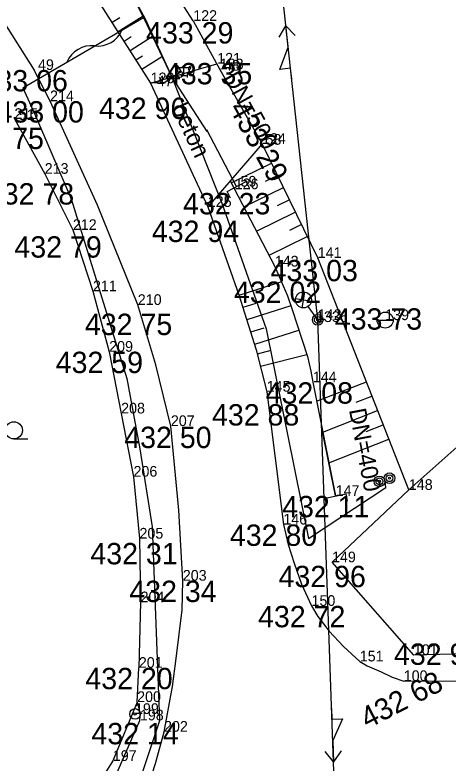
# Model space of a CAD drawing. Extents: x -559180 to -551373, y -1076947 to -1072071.
# Drawn here: x -553994.27 to -553973.98, y -1073833.32 to -1073798.29 of the extents above; entities that cross this region are included whole.
import ezdxf

# ---------------------------------------------------------------- set-up
doc = ezdxf.new("R2010")
doc.units = 0
for name, color, linetype in [('12_PLOTY', 7, 'Continuous'), ('13_PLOTY', 7, 'Continuous'), ('17_KOMUNIKACE', 7, 'Continuous'), ('18_POLOHOPIS', 7, 'Continuous'), ('1_VODA_ZN', 7, 'Continuous'), ('20_EL_ZN', 7, 'Continuous'), ('26_SRAFY', 7, 'Continuous'), ('27_HRANA_PATA', 7, 'Continuous'), ('30_SDEL_ZN', 7, 'Continuous'), ('33', 7, 'Continuous'), ('3_BODY', 7, 'Continuous'), ('40_KANAL_ZN', 7, 'Continuous'), ('45_ZN_KULTURY', 7, 'Continuous'), ('49_POPIS_KANAL', 7, 'Continuous'), ('52_POPIS_UCELOVY', 7, 'Continuous'), ('6_VYSKY', 7, 'Continuous'), ('NNnadzemní', 7, 'Continuous')]:
    doc.layers.add(name, color=color, linetype=linetype)

# ---------------------------------------------------------------- blocks, each defined once
blk = doc.blocks.new('ST')
at = {"layer": '1_VODA_ZN'}
blk.add_line((-0.375, 0), (0.375, 0), dxfattribs=at)
blk.add_circle((0, 0), 0.375, dxfattribs=at)
blk = doc.blocks.new('SLB')
at = {"layer": '20_EL_ZN'}
for radius in [0.25, 0.158, 0.05]:
    blk.add_circle((0, 0), radius, dxfattribs=at)
blk = doc.blocks.new('JS400')
at = {"layer": '49_POPIS_KANAL'}
blk.add_text('DN=400', height=0.8, rotation=0, dxfattribs=at).set_placement((0.698, -0.047))
blk = doc.blocks.new('ME')
at = {"layer": '33'}
for radius in [0.25, 0.05]:
    blk.add_circle((0, 0), radius, dxfattribs=at)
blk = doc.blocks.new('VYUST')
at = {"layer": '40_KANAL_ZN'}
for p, q in [((-0.35, 0.5), (0, 0.5)), ((0, 0.5), (0, -0.5)), ((0, 0), (3, 0.001)), ((-0.35, -0.5), (0, -0.5))]:
    blk.add_line(p, q, dxfattribs=at)
blk = doc.blocks.new('LAO')
at = {"layer": '20_EL_ZN'}
for p, q in [((-0.265, 1.415), (0.265, 0.885)), ((-0.265, 0.885), (0.265, 1.415)), ((0, 0), (0, 0.775))]:
    blk.add_line(p, q, dxfattribs=at)
blk.add_circle((0, 1.15), 0.375, dxfattribs=at)
blk = doc.blocks.new('ZAHRAD')
at = {"layer": '45_ZN_KULTURY'}
blk.add_line((0, 0), (0.65, 0.003), dxfattribs=at)
blk.add_circle((0, 0.403), 0.403, dxfattribs=at)
blk = doc.blocks.new('JS500')
at = {"layer": '49_POPIS_KANAL'}
blk.add_text('DN=500', height=0.8, rotation=0, dxfattribs=at).set_placement((0.703, -0.049))
blk = doc.blocks.new('POINT_DISPLAY')
blk.add_line((0, 0), (0, 0))
blk = doc.blocks.new('ELNN')
at = {"layer": '20_EL_ZN'}
for p, q in [((0.5, 0), (0.5, 0.5)), ((0.5, 0.5), (1.5, 0)), ((0, 0), (0.5, 0)), ((1.5, 0), (2.5, 0))]:
    blk.add_line(p, q, dxfattribs=at)
blk.add_lwpolyline([(2, 0.375), (2.5, 0), (2, -0.375)], dxfattribs=at)
blk = doc.blocks.new('SDEP')
at = {"layer": '30_SDEL_ZN'}
for centre, radius, start, end in [((0.75, -1.001), 1.251, 53.1529, 126.8469), ((2.25, 1), 1.25, 233.13, 306.8698)]:
    blk.add_arc(centre, radius, start, end, dxfattribs=at)

msp = doc.modelspace()

# ---------------------------------------------------------------- linework, layer by layer
at = {"layer": '12_PLOTY'}
for p, q in [((-553985.92, -1073798.57), (-553994.16, -1073785.87)), ((-553985.92, -1073798.57), (-553984.68, -1073800.84)), ((-553984.68, -1073800.84), (-553982.7, -1073804.33)), ((-553994.3, -1073803.16), (-553992.88, -1073805.73)), ((-553980.09, -1073809.67), (-553982.7, -1073804.33)), ((-553992.88, -1073805.73), (-553991.56, -1073808.36)), ((-553991.56, -1073808.36), (-553990.62, -1073811.23)), ((-553975.82, -1073820.53), (-553980.09, -1073809.67)), ((-553990.62, -1073811.23), (-553989.86, -1073814.06)), ((-553989.86, -1073814.06), (-553989.3, -1073816.95)), ((-553975.82, -1073820.53), (-553969, -1073814.44)), ((-553989.3, -1073816.95), (-553988.72, -1073819.91)), ((-553988.72, -1073819.91), (-553988.44, -1073822.81)), ((-553979.42, -1073823.92), (-553975.82, -1073820.53)), ((-553988.44, -1073822.81), (-553988.39, -1073825.79)), ((-553975.59, -1073828.26), (-553979.42, -1073823.92)), ((-553988.39, -1073825.79), (-553988.47, -1073828.86)), ((-553962.58, -1073827.94), (-553975.59, -1073828.26)), ((-553988.55, -1073830.46), (-553988.47, -1073828.86)), ((-553988.55, -1073830.46), (-553989.69, -1073833.22)), ((-553989.69, -1073833.22), (-553991.32, -1073835.74))]:
    msp.add_line(p, q, dxfattribs=at)
at = {"layer": '13_PLOTY'}
for p, q in [((-553988.78, -1073797.37), (-553988.251, -1073798.408)), ((-553993.91, -1073801.7), (-553988.251, -1073798.408)), ((-553993.91, -1073801.7), (-553993.366, -1073802.904)), ((-553993.366, -1073802.904), (-553991.64, -1073806.9)), ((-553991.64, -1073806.9), (-553989.04, -1073815.32)), ((-553989.04, -1073815.32), (-553988.43, -1073818.6)), ((-553988.43, -1073818.6), (-553987.85, -1073822.26)), ((-553987.85, -1073822.26), (-553987.51, -1073831.34)), ((-553987.51, -1073831.34), (-553989.89, -1073838.48))]:
    msp.add_line(p, q, dxfattribs=at)
at = {"layer": '17_KOMUNIKACE'}
for p, q in [((-553997.01, -1073795.15), (-553993.38, -1073800.87)), ((-553991.37, -1073796.03), (-553987.92, -1073801.49)), ((-553992.63, -1073802.33), (-553993.38, -1073800.87)), ((-553987.92, -1073801.49), (-553985.24, -1073807.28)), ((-553982.48, -1073815.93), (-553981.7, -1073822.15))]:
    msp.add_line(p, q, dxfattribs=at)
for points in [[(-553988.52, -1073811.87), (-553990.413, -1073807.203), (-553992.63, -1073802.33)], [(-553985.24, -1073807.28), (-553983.783, -1073811.403), (-553982.974, -1073813.968), (-553982.48, -1073815.93)], [(-553986.97, -1073817.54), (-553987.679, -1073814.677), (-553988.52, -1073811.87)], [(-553986.41, -1073824.78), (-553986.599, -1073821.472), (-553986.97, -1073817.54)], [(-553981.7, -1073822.15), (-553981.472, -1073823.087), (-553981.193, -1073823.966), (-553980.845, -1073824.942), (-553980.38, -1073825.96)], [(-553987.29, -1073831.85), (-553986.886, -1073829.739), (-553986.718, -1073828.428), (-553986.44, -1073826.141), (-553986.41, -1073824.78)], [(-553980.38, -1073825.96), (-553980.079, -1073826.462), (-553979.55, -1073827.146), (-553978.881, -1073827.856), (-553978.12, -1073828.56)], [(-553978.12, -1073828.56), (-553977.78, -1073828.762), (-553977.111, -1073829.055), (-553976.596, -1073829.292), (-553976.06, -1073829.48)], [(-553976.06, -1073829.48), (-553973.298, -1073829.468), (-553970.567, -1073829.385), (-553967.475, -1073829.245), (-553964.89, -1073829.05)], [(-553989.31, -1073837.74), (-553988.167, -1073834.842), (-553987.694, -1073833.336), (-553987.29, -1073831.85)]]:
    msp.add_lwpolyline(points, dxfattribs=at)
at = {"layer": '18_POLOHOPIS'}
for p, q in [((-553988.251, -1073798.408), (-553986.91, -1073801.23)), ((-553987.92, -1073801.49), (-553984.824, -1073800.577)), ((-553986.91, -1073801.23), (-553984.58, -1073807.11)), ((-553982.7, -1073804.33), (-553985.24, -1073807.28)), ((-553984.58, -1073807.11), (-553982.5, -1073812.99)), ((-553982.5, -1073812.99), (-553980.52, -1073822.8)), ((-553976.897, -1073820.414), (-553976.938, -1073820.126)), ((-553980.52, -1073822.8), (-553976.897, -1073820.414))]:
    msp.add_line(p, q, dxfattribs=at)
at = {"layer": '26_SRAFY'}
for p, q in [((-553989.363, -1073798.428), (-553989.715, -1073798.65)), ((-553988.307, -1073798.374), (-553989.437, -1073799.089)), ((-553988.833, -1073799.321), (-553989.16, -1073799.528)), ((-553987.836, -1073799.305), (-553988.883, -1073799.967)), ((-553988.304, -1073800.215), (-553988.605, -1073800.406)), ((-553987.365, -1073800.236), (-553988.328, -1073800.844)), ((-553984.138, -1073806.145), (-553982.261, -1073805.228)), ((-553982.54, -1073806.075), (-553981.981, -1073805.802)), ((-553983.549, -1073807.279), (-553981.7, -1073806.375)), ((-553981.971, -1073807.218), (-553981.42, -1073806.949)), ((-553982.961, -1073808.412), (-553981.14, -1073807.522)), ((-553981.401, -1073808.361), (-553980.859, -1073808.096)), ((-553982.372, -1073809.546), (-553980.579, -1073808.67)), ((-553981.791, -1073810.794), (-553983.778, -1073811.42)), ((-553982.995, -1073811.804), (-553983.597, -1073811.994)), ((-553981.345, -1073811.915), (-553983.416, -1073812.568)), ((-553982.622, -1073812.949), (-553983.235, -1073813.142)), ((-553980.993, -1073813.066), (-553983.054, -1073813.716)), ((-553982.284, -1073814.009), (-553982.923, -1073814.17)), ((-553980.594, -1073814.202), (-553982.777, -1073814.752)), ((-553980.141, -1073816.379), (-553977.812, -1073815.463)), ((-553978.282, -1073816.425), (-553977.548, -1073816.136)), ((-553979.852, -1073817.819), (-553977.283, -1073816.809)), ((-553977.825, -1073817.8), (-553977.018, -1073817.483)), ((-553979.562, -1073819.26), (-553976.754, -1073818.156))]:
    msp.add_line(p, q, dxfattribs=at)
at = {"layer": '27_HRANA_PATA'}
for p, q in [((-553984.185, -1073806.055), (-553982.1, -1073810.07)), ((-553980.32, -1073815.49), (-553979.25, -1073820.81)), ((-553991.17, -1073837.58), (-553988.42, -1073831.32))]:
    msp.add_line(p, q, dxfattribs=at)
for points in [[(-553989.74, -1073795.62), (-553988.19, -1073798.443), (-553986.94, -1073801.16)], [(-553982.1, -1073810.07), (-553981.512, -1073811.448), (-553981.27, -1073812.124), (-553981.063, -1073812.753), (-553980.568, -1073814.283), (-553980.405, -1073814.97), (-553980.32, -1073815.49)], [(-553988.42, -1073831.32), (-553988.402, -1073831.103), (-553988.425, -1073830.923), (-553988.47, -1073830.703), (-553988.55, -1073830.46)]]:
    msp.add_lwpolyline(points, dxfattribs=at)
at = {"layer": 'NNnadzemní'}
for p, q in [((-553980.09, -1073812.57), (-553982.324, -1073791.908)), ((-553979.177, -1073838.141), (-553980.09, -1073812.57))]:
    msp.add_line(p, q, dxfattribs=at)

# ---------------------------------------------------------------- block references
at = {"layer": '1_VODA_ZN'}
for name, p in [('POINT_DISPLAY', (-553985.92, -1073798.57)), ('POINT_DISPLAY', (-553984.8, -1073800.57)), ('POINT_DISPLAY', (-553993.38, -1073800.87)), ('POINT_DISPLAY', (-553984.68, -1073800.84)), ('POINT_DISPLAY', (-553984.67, -1073800.9)), ('POINT_DISPLAY', (-553986.94, -1073801.16)), ('POINT_DISPLAY', (-553986.91, -1073801.23)), ('POINT_DISPLAY', (-553987.92, -1073801.49)), ('POINT_DISPLAY', (-553987.81, -1073801.64)), ('POINT_DISPLAY', (-553992.63, -1073802.33)), ('POINT_DISPLAY', (-553982.72, -1073804.37)), ('POINT_DISPLAY', (-553982.7, -1073804.33)), ('POINT_DISPLAY', (-553992.88, -1073805.73)), ('POINT_DISPLAY', (-553983.89, -1073806.33)), ('POINT_DISPLAY', (-553983.98, -1073806.45)), ('POINT_DISPLAY', (-553985.24, -1073807.28)), ('POINT_DISPLAY', (-553991.56, -1073808.36)), ('POINT_DISPLAY', (-553980.09, -1073809.67)), ('POINT_DISPLAY', (-553982.1, -1073810.07)), ('POINT_DISPLAY', (-553990.62, -1073811.23)), ('POINT_DISPLAY', (-553988.52, -1073811.87)), ('ST', (-553976.93, -1073812.58)), ('POINT_DISPLAY', (-553980.09, -1073812.57)), ('POINT_DISPLAY', (-553976.93, -1073812.58)), ('POINT_DISPLAY', (-553980.17, -1073812.67)), ('POINT_DISPLAY', (-553989.86, -1073814.06)), ('POINT_DISPLAY', (-553980.32, -1073815.49)), ('POINT_DISPLAY', (-553982.48, -1073815.93)), ('POINT_DISPLAY', (-553989.3, -1073816.95)), ('POINT_DISPLAY', (-553986.97, -1073817.54)), ('POINT_DISPLAY', (-553988.72, -1073819.91)), ('POINT_DISPLAY', (-553975.82, -1073820.53)), ('POINT_DISPLAY', (-553979.25, -1073820.81)), ('POINT_DISPLAY', (-553981.7, -1073822.15)), ('POINT_DISPLAY', (-553988.44, -1073822.81)), ('POINT_DISPLAY', (-553979.42, -1073823.92)), ('POINT_DISPLAY', (-553986.41, -1073824.78)), ('POINT_DISPLAY', (-553988.39, -1073825.79)), ('POINT_DISPLAY', (-553980.38, -1073825.96)), ('POINT_DISPLAY', (-553974.01, -1073827.72)), ('POINT_DISPLAY', (-553975.59, -1073828.26)), ('POINT_DISPLAY', (-553978.12, -1073828.56)), ('POINT_DISPLAY', (-553988.47, -1073828.86)), ('POINT_DISPLAY', (-553976.06, -1073829.48)), ('POINT_DISPLAY', (-553986.694, -1073829.861)), ('POINT_DISPLAY', (-553986.694, -1073829.861)), ('POINT_DISPLAY', (-553986.69, -1073829.86)), ('POINT_DISPLAY', (-553988.55, -1073830.46)), ('POINT_DISPLAY', (-553988.65, -1073831.02)), ('POINT_DISPLAY', (-553988.42, -1073831.32)), ('POINT_DISPLAY', (-553987.29, -1073831.85)), ('POINT_DISPLAY', (-553989.69, -1073833.22))]:
    msp.add_blockref(name, p, dxfattribs=at)
at = {"layer": '20_EL_ZN'}
for name, p, xscale, yscale, rotation in [('ELNN', (-553981.31, -1073801.286), 1.0000013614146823, 1.0000013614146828, 96.17083465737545), ('LAO', (-553980.09, -1073812.57), 1.0000005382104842, 1.0000005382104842, 35.560039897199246), ('ELNN', (-553979.441, -1073830.759), 0.9999989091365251, 0.999998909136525, -87.95503907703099)]:
    msp.add_blockref(name, p, dxfattribs=dict(at, xscale=xscale, yscale=yscale, rotation=rotation))
for p in [(-553980.09, -1073812.57), (-553977.199, -1073820.13), (-553976.728, -1073819.983)]:
    msp.add_blockref('SLB', p, dxfattribs=at)
at = {"layer": '30_SDEL_ZN', "xscale": 0.9999988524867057, "yscale": 0.9999988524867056, "rotation": 30.187836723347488}
msp.add_blockref('SDEP', (-553991.84, -1073800.496), dxfattribs=at)
at = {"layer": '33'}
msp.add_blockref('ME', (-553988.65, -1073831.02), dxfattribs=at)
at = {"layer": '40_KANAL_ZN'}
for p, xscale, yscale, rotation in [((-553986.91, -1073801.23), 0.9999992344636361, 0.9999992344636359, -57.11446920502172), ((-553983.89, -1073806.33), 1.0000008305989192, 1.0000008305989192, 117.81095484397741), ((-553979.25, -1073820.81), 0.9999984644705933, 0.9999984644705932, 101.40668105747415)]:
    msp.add_blockref('VYUST', p, dxfattribs=dict(at, xscale=xscale, yscale=yscale, rotation=rotation))
at = {"layer": '45_ZN_KULTURY'}
msp.add_blockref('ZAHRAD', (-553994.326, -1073818.144), dxfattribs=at)
at = {"layer": '49_POPIS_KANAL'}
for name, p, xscale, yscale, rotation in [('JS500', (-553984.824, -1073800.577), 0.9999996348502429, 0.9999996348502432, -61.1645543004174), ('JS400', (-553978.714, -1073816.088), 0.9999991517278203, 0.9999991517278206, -79.21703755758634)]:
    msp.add_blockref(name, p, dxfattribs=dict(at, xscale=xscale, yscale=yscale, rotation=rotation))

# ---------------------------------------------------------------- texts
at = {"layer": '3_BODY'}
for s, p in [('122', (-553985.92, -1073798.57)), (' 49', (-553993.38, -1073800.87)), ('121', (-553984.8, -1073800.57)), ('123', (-553984.68, -1073800.84)), ('119', (-553986.94, -1073801.16)), (' 57', (-553986.91, -1073801.23)), (' 48', (-553984.67, -1073800.9)), ('120', (-553987.92, -1073801.49)), (' 47', (-553987.81, -1073801.64)), ('214', (-553992.63, -1073802.33)), ('215', (-553994.3, -1073803.16)), (' 51', (-553994.28, -1073803.21)), ('124', (-553982.7, -1073804.33)), (' 58', (-553982.72, -1073804.37)), ('213', (-553992.88, -1073805.73)), ('126', (-553983.98, -1073806.45)), (' 59', (-553983.89, -1073806.33)), ('125', (-553985.24, -1073807.28)), ('212', (-553991.56, -1073808.36)), ('141', (-553980.09, -1073809.67)), ('143', (-553982.1, -1073810.07)), ('211', (-553990.62, -1073811.23)), ('210', (-553988.52, -1073811.87)), ('1336', (-553980.17, -1073812.67)), ('142', (-553980.09, -1073812.57)), ('139', (-553976.93, -1073812.58)), ('209', (-553989.86, -1073814.06)), ('144', (-553980.32, -1073815.49)), ('145', (-553982.48, -1073815.93)), ('208', (-553989.3, -1073816.95)), ('207', (-553986.97, -1073817.54)), ('206', (-553988.72, -1073819.91)), ('147', (-553979.25, -1073820.81)), ('148', (-553975.82, -1073820.53)), ('146', (-553981.7, -1073822.15)), ('205', (-553988.44, -1073822.81)), ('149', (-553979.42, -1073823.92)), ('203', (-553986.41, -1073824.78)), ('204', (-553988.39, -1073825.79)), ('150', (-553980.38, -1073825.96)), ('151', (-553978.12, -1073828.56)), ('101', (-553975.59, -1073828.26)), ('201', (-553988.47, -1073828.86)), ('100', (-553976.06, -1073829.48)), ('200', (-553988.55, -1073830.46)), ('199', (-553988.65, -1073831.02)), ('198', (-553988.42, -1073831.32)), ('202', (-553987.29, -1073831.85)), ('197', (-553989.69, -1073833.22))]:
    msp.add_text(s, height=0.5, dxfattribs=at).set_placement(p)
at = {"layer": '52_POPIS_UCELOVY'}
msp.add_text('beton', height=0.8, rotation=294.8379, dxfattribs=at).set_placement((-553986.946, -1073802.624))
at = {"layer": '6_VYSKY'}
for s, p in [('433 29', (-553988.129, -1073799.629)), ('433 35', (-553987.247, -1073801.54)), ('433 06', (-553995.885, -1073801.87)), ('433 00', (-553995.135, -1073803.33)), ('432 96', (-553990.337, -1073803.163)), ('432 75', (-553997.009, -1073804.569)), ('432 78', (-553995.59, -1073807.169)), ('432 23', (-553986.397, -1073807.628)), ('432 94', (-553987.861, -1073808.924)), ('432 79', (-553994.299, -1073809.653)), ('433 03', (-553982.299, -1073810.759)), ('432 02', (-553984.015, -1073811.773)), ('432 75', (-553990.996, -1073813.279)), ('433 73', (-553979.289, -1073813.025)), ('432 59', (-553992.365, -1073815.06)), ('432 08', (-553982.529, -1073816.49)), ('432 88', (-553985.043, -1073817.515)), ('432 50', (-553989.153, -1073818.57)), ('432 11', (-553981.755, -1073821.81)), ('432 80', (-553984.205, -1073823.15)), ('432 31', (-553990.741, -1073824.014)), ('432 96', (-553981.925, -1073825.083)), ('432 34', (-553988.915, -1073825.78)), ('432 72', (-553982.885, -1073826.96)), ('432 98', (-553976.515, -1073828.72)), ('432 20', (-553990.975, -1073829.86)), ('432 14', (-553990.691, -1073832.439))]:
    msp.add_text(s, height=1, dxfattribs=at).set_placement(p)
for s, rotation, p in [('433 29', 298.913, (-553984.273, -1073802.645)), ('432 68', 27.3312, (-553977.761, -1073831.734))]:
    msp.add_text(s, height=1, rotation=rotation, dxfattribs=at).set_placement(p)

doc.saveas('drawing.dxf')
